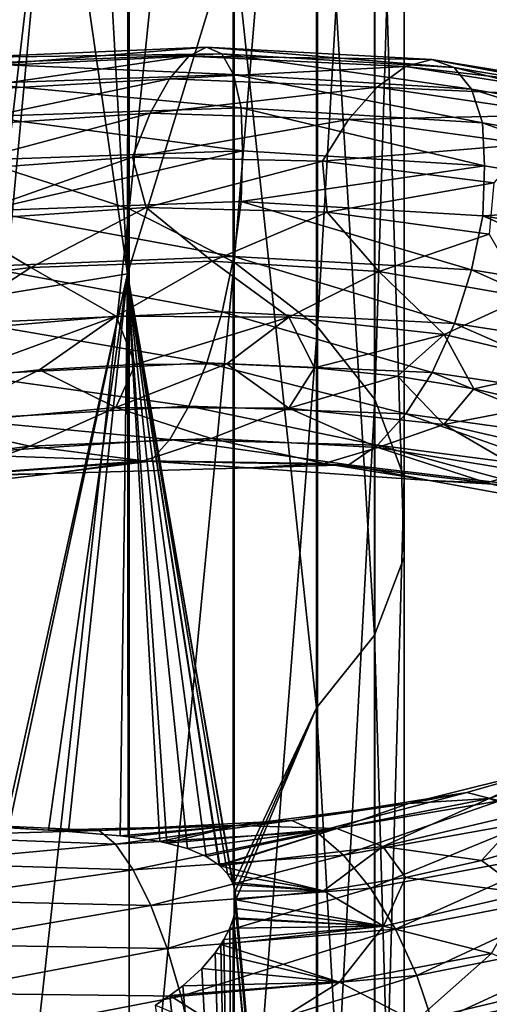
# Model space of a CAD drawing. Header units: metres. Extents: x -109 to 109, y -452 to 89.
# Tile 354 of 656: x 3.63 to 9.52, y -94.66 to -82.28. Entities that reach past the tile are written whole.
import ezdxf

# ---------------------------------------------------------------- set-up
doc = ezdxf.new("R2010")
doc.units = ezdxf.units.M
doc.layers.add('solid_K244270000C71_000_01', color=7, linetype='CONTINUOUS')

msp = doc.modelspace()

# ---------------------------------------------------------------- linework, layer by layer
at = {"layer": 'solid_K244270000C71_000_01'}
for points in [[(3.458888, -70.485008, 828.955872), (3.458888, -84.159943, 838.973572), (4.999055, -71.043861, 828.263367)], [(3.458888, -84.159943, 838.973572), (4.999055, -84.660873, 838.238098), (4.999055, -71.043861, 828.263367)], [(4.999055, -71.043861, 828.263367), (4.999055, -84.660873, 838.238098), (6.320303, -71.791771, 827.336609)], [(4.999055, -84.660873, 838.238098), (6.320303, -85.331276, 837.253723), (6.320303, -71.791771, 827.336609)], [(6.320303, -71.791771, 827.336609), (6.320303, -85.331276, 837.253723), (7.364774, -72.695999, 826.216125)], [(6.320303, -85.331276, 837.253723), (7.364774, -86.141792, 836.063721), (7.364774, -72.695999, 826.216125)], [(7.364774, -72.695999, 826.216125), (7.364774, -86.141792, 836.063721), (8.086726, -73.716942, 824.950989)], [(7.364774, -86.141792, 836.063721), (8.086726, -87.056931, 834.720032), (8.086726, -73.716942, 824.950989)], [(8.086726, -73.716942, 824.950989), (8.086726, -87.056931, 834.720032), (8.454546, -74.809891, 823.596619)], [(8.086726, -87.056931, 834.720032), (8.454546, -88.036613, 833.281616), (8.454546, -74.809891, 823.596619)], [(8.454546, -74.809891, 823.596619), (8.454546, -88.036613, 833.281616), (8.452125, -75.926979, 822.212402)], [(8.452125, -75.926979, 822.212402), (8.452125, -89.037933, 831.811462), (8.079568, -77.019295, 820.858826)], [(8.454546, -88.036613, 833.281616), (8.452125, -89.037933, 831.811462), (8.452125, -75.926979, 822.212402)], [(8.079568, -77.019295, 820.858826), (8.079568, -90.017044, 830.37384), (7.353192, -78.038994, 819.595215)], [(8.452125, -89.037933, 831.811462), (8.079568, -90.017044, 830.37384), (8.079568, -77.019295, 820.858826)], [(6.304805, -81.132416, 820.196655), (7.353192, -78.038994, 819.595215), (7.353192, -90.931068, 829.03186)], [(8.079568, -90.017044, 830.37384), (7.353192, -90.931068, 829.03186), (7.353192, -78.038994, 819.595215)], [(4.604319, -78.836647, 816.541687), (4.988631, -78.628311, 816.711304), (4.981193, -85.477089, 821.98938)], [(4.981193, -85.477089, 821.98938), (4.988631, -78.628311, 816.711304), (6.304805, -81.132416, 820.196655)], [(4.055536, -79.059685, 816.303833), (4.604319, -78.836647, 816.541687), (4.981193, -85.477089, 821.98938)], [(3.437735, -85.729248, 821.073975), (4.055536, -79.059685, 816.303833), (4.981193, -85.477089, 821.98938)], [(3.437735, -85.729248, 821.073975), (3.441708, -79.233681, 816.056274), (4.055536, -79.059685, 816.303833)], [(4.981193, -85.477089, 821.98938), (6.304805, -81.132416, 820.196655), (6.307014, -93.151894, 828.785522)], [(6.307014, -93.151894, 828.785522), (6.304805, -81.132416, 820.196655), (7.353192, -90.931068, 829.03186)], [(2.847403, -82.882912, 856.292603), (2.958651, -82.759018, 856.985474), (5.97357, -82.629669, 855.969543)], [(5.748959, -82.740555, 855.302734), (2.847403, -82.882912, 856.292603), (5.97357, -82.629669, 855.969543)], [(5.97357, -82.629669, 855.969543), (2.958651, -82.759018, 856.985474), (6.164657, -82.712158, 856.647217)], [(5.748959, -82.740555, 855.302734), (5.97357, -82.629669, 855.969543), (8.800792, -82.783257, 854.515137)], [(5.97357, -82.629669, 855.969543), (6.164657, -82.712158, 856.647217), (9.082318, -82.883896, 855.156128)], [(8.800792, -82.783257, 854.515137), (5.97357, -82.629669, 855.969543), (9.082318, -82.883896, 855.156128)], [(2.727515, -83.183136, 855.650024), (2.847403, -82.882912, 856.292603), (5.748959, -82.740555, 855.302734)], [(5.506904, -83.025841, 854.688416), (2.727515, -83.183136, 855.650024), (5.748959, -82.740555, 855.302734)], [(2.958651, -82.759018, 856.985474), (3.053294, -82.83149, 857.685242), (6.164657, -82.712158, 856.647217)], [(6.164657, -82.712158, 856.647217), (3.053294, -82.83149, 857.685242), (6.31198, -82.973083, 857.29187)], [(5.506904, -83.025841, 854.688416), (5.748959, -82.740555, 855.302734), (8.469874, -82.871056, 853.891174)], [(8.469874, -82.871056, 853.891174), (5.748959, -82.740555, 855.302734), (8.800792, -82.783257, 854.515137)], [(6.164657, -82.712158, 856.647217), (6.31198, -82.973083, 857.29187), (9.299367, -83.157089, 855.772339)], [(9.082318, -82.883896, 855.156128), (6.164657, -82.712158, 856.647217), (9.299367, -83.157089, 855.772339)], [(3.053294, -82.83149, 857.685242), (3.126261, -83.085869, 858.346924), (6.31198, -82.973083, 857.29187)], [(8.113257, -83.130104, 853.322876), (5.506904, -83.025841, 854.688416), (8.469874, -82.871056, 853.891174)], [(8.113257, -83.130104, 853.322876), (8.469874, -82.871056, 853.891174), (10.92652, -83.256104, 852.094971)], [(8.469874, -82.871056, 853.891174), (8.800792, -82.783257, 854.515137), (11.35342, -83.200829, 852.660767)], [(10.92652, -83.256104, 852.094971), (8.469874, -82.871056, 853.891174), (11.35342, -83.200829, 852.660767)], [(8.800792, -82.783257, 854.515137), (9.082318, -82.883896, 855.156128), (11.716601, -83.327194, 853.251831)], [(11.35342, -83.200829, 852.660767), (8.800792, -82.783257, 854.515137), (11.716601, -83.327194, 853.251831)], [(9.082318, -82.883896, 855.156128), (9.299367, -83.157089, 855.772339), (11.996604, -83.618042, 853.828918)], [(11.716601, -83.327194, 853.251831), (9.082318, -82.883896, 855.156128), (11.996604, -83.618042, 853.828918)], [(2.607671, -83.631149, 855.100342), (2.727515, -83.183136, 855.650024), (5.506904, -83.025841, 854.688416)], [(5.264937, -83.45813, 854.167053), (2.607671, -83.631149, 855.100342), (5.506904, -83.025841, 854.688416)], [(6.31198, -82.973083, 857.29187), (3.126261, -83.085869, 858.346924), (6.406773, -83.388123, 857.858765)], [(5.264937, -83.45813, 854.167053), (5.506904, -83.025841, 854.688416), (8.113257, -83.130104, 853.322876)], [(6.31198, -82.973083, 857.29187), (6.406773, -83.388123, 857.858765), (9.439025, -83.577919, 856.320496)], [(9.299367, -83.157089, 855.772339), (6.31198, -82.973083, 857.29187), (9.439025, -83.577919, 856.320496)], [(3.126261, -83.085869, 858.346924), (3.173212, -83.498161, 858.9245), (6.406773, -83.388123, 857.858765)], [(7.756771, -83.535072, 852.847412), (5.264937, -83.45813, 854.167053), (8.113257, -83.130104, 853.322876)], [(7.756771, -83.535072, 852.847412), (8.113257, -83.130104, 853.322876), (10.46647, -83.478386, 851.588928)], [(10.46647, -83.478386, 851.588928), (8.113257, -83.130104, 853.322876), (10.92652, -83.256104, 852.094971)], [(9.299367, -83.157089, 855.772339), (9.439025, -83.577919, 856.320496), (12.176768, -84.047501, 854.351318)], [(11.996604, -83.618042, 853.828918), (9.299367, -83.157089, 855.772339), (12.176768, -84.047501, 854.351318)], [(6.406773, -83.388123, 857.858765), (3.173212, -83.498161, 858.9245), (6.42499, -83.931244, 858.308716)], [(6.406773, -83.388123, 857.858765), (6.42499, -83.931244, 858.308716), (9.463187, -84.117081, 856.772461)], [(9.439025, -83.577919, 856.320496), (6.406773, -83.388123, 857.858765), (9.463187, -84.117081, 856.772461)], [(2.496553, -84.198624, 854.685608), (2.607671, -83.631149, 855.100342), (5.264937, -83.45813, 854.167053)], [(5.040588, -84.010292, 853.778809), (2.496553, -84.198624, 854.685608), (5.264937, -83.45813, 854.167053)], [(3.173212, -83.498161, 858.9245), (3.172675, -84.044167, 859.376038), (6.42499, -83.931244, 858.308716)], [(5.040588, -84.010292, 853.778809), (5.264937, -83.45813, 854.167053), (7.756771, -83.535072, 852.847412)], [(10.006585, -83.8452, 851.175415), (7.756771, -83.535072, 852.847412), (10.46647, -83.478386, 851.588928)], [(7.426239, -84.060852, 852.501709), (5.040588, -84.010292, 853.778809), (7.756771, -83.535072, 852.847412)], [(7.426239, -84.060852, 852.501709), (7.756771, -83.535072, 852.847412), (10.006585, -83.8452, 851.175415)], [(9.439025, -83.577919, 856.320496), (9.463187, -84.117081, 856.772461), (12.222175, -84.584084, 854.793274)], [(12.176768, -84.047501, 854.351318), (9.439025, -83.577919, 856.320496), (12.222175, -84.584084, 854.793274)], [(9.580185, -84.334305, 850.886902), (7.426239, -84.060852, 852.501709), (10.006585, -83.8452, 851.175415)], [(2.777866, -84.808418, 854.330627), (2.496553, -84.198624, 854.685608), (5.040588, -84.010292, 853.778809)], [(5.214332, -84.641151, 853.388245), (2.777866, -84.808418, 854.330627), (5.040588, -84.010292, 853.778809)], [(6.42499, -83.931244, 858.308716), (3.172675, -84.044167, 859.376038), (3.173535, -84.683144, 859.648804)], [(6.42499, -83.931244, 858.308716), (3.173535, -84.683144, 859.648804), (6.407425, -84.566376, 858.583679)], [(5.214332, -84.641151, 853.388245), (5.040588, -84.010292, 853.778809), (7.426239, -84.060852, 852.501709)], [(9.463187, -84.117081, 856.772461), (6.42499, -83.931244, 858.308716), (6.407425, -84.566376, 858.583679)], [(7.485991, -84.702843, 852.090698), (5.214332, -84.641151, 853.388245), (7.426239, -84.060852, 852.501709)], [(9.463187, -84.117081, 856.772461), (6.407425, -84.566376, 858.583679), (9.439985, -84.746468, 857.044189)], [(7.485991, -84.702843, 852.090698), (7.426239, -84.060852, 852.501709), (9.580185, -84.334305, 850.886902)], [(12.222175, -84.584084, 854.793274), (9.463187, -84.117081, 856.772461), (9.439985, -84.746468, 857.044189)], [(3.458888, -84.159943, 838.973572), (3.458888, -98.606026, 847.843079), (4.999055, -84.660873, 838.238098)], [(9.522971, -84.976349, 850.472046), (7.485991, -84.702843, 852.090698), (9.580185, -84.334305, 850.886902)], [(6.407425, -84.566376, 858.583679), (3.173535, -84.683144, 859.648804), (6.313201, -85.259506, 858.698547)], [(6.407425, -84.566376, 858.583679), (6.313201, -85.259506, 858.698547), (9.301167, -85.424881, 857.176575)], [(9.439985, -84.746468, 857.044189), (6.407425, -84.566376, 858.583679), (9.301167, -85.424881, 857.176575)], [(12.222175, -84.584084, 854.793274), (9.439985, -84.746468, 857.044189), (12.178009, -85.203629, 855.071838)], [(3.764534, -85.395432, 853.893311), (2.777866, -84.808418, 854.330627), (5.214332, -84.641151, 853.388245)], [(3.173535, -84.683144, 859.648804), (3.126866, -85.385231, 859.752197), (6.313201, -85.259506, 858.698547)], [(3.458888, -98.606026, 847.843079), (4.999055, -99.045746, 847.069458), (4.999055, -84.660873, 838.238098)], [(3.764534, -85.395432, 853.893311), (5.214332, -84.641151, 853.388245), (6.042912, -85.315224, 852.825623)], [(4.999055, -84.660873, 838.238098), (4.999055, -99.045746, 847.069458), (6.320303, -85.331276, 837.253723)], [(6.042912, -85.315224, 852.825623), (5.214332, -84.641151, 853.388245), (7.485991, -84.702843, 852.090698)], [(6.042912, -85.315224, 852.825623), (7.485991, -84.702843, 852.090698), (8.134604, -85.446014, 851.431885)], [(8.134604, -85.446014, 851.431885), (7.485991, -84.702843, 852.090698), (9.522971, -84.976349, 850.472046)], [(9.439985, -84.746468, 857.044189), (9.301167, -85.424881, 857.176575), (11.998925, -85.862, 855.227295)], [(12.178009, -85.203629, 855.071838), (9.439985, -84.746468, 857.044189), (11.998925, -85.862, 855.227295)], [(1.369907, -85.696693, 854.612061), (2.777866, -84.808418, 854.330627), (3.764534, -85.395432, 853.893311)], [(8.134604, -85.446014, 851.431885), (9.522971, -84.976349, 850.472046), (9.976098, -85.768761, 849.748657)], [(6.313201, -85.259506, 858.698547), (3.126866, -85.385231, 859.752197), (6.16636, -85.95269, 858.640686)], [(3.764534, -85.395432, 853.893311), (6.042912, -85.315224, 852.825623), (4.838472, -86.00634, 853.510681)], [(6.042912, -85.315224, 852.825623), (7.007433, -86.021896, 852.278259), (4.838472, -86.00634, 853.510681)], [(4.999055, -99.045746, 847.069458), (6.320303, -99.634239, 846.034058), (6.320303, -85.331276, 837.253723)], [(6.042912, -85.315224, 852.825623), (8.134604, -85.446014, 851.431885), (7.007433, -86.021896, 852.278259)], [(6.313201, -85.259506, 858.698547), (6.16636, -85.95269, 858.640686), (9.084826, -86.098457, 857.146545)], [(9.301167, -85.424881, 857.176575), (6.313201, -85.259506, 858.698547), (9.084826, -86.098457, 857.146545)], [(6.320303, -85.331276, 837.253723), (6.320303, -99.634239, 846.034058), (7.364774, -86.141792, 836.063721)], [(1.369907, -85.696693, 854.612061), (3.764534, -85.395432, 853.893311), (2.516523, -86.207123, 854.403015)], [(3.764534, -85.395432, 853.893311), (4.838472, -86.00634, 853.510681), (2.516523, -86.207123, 854.403015)], [(3.126866, -85.385231, 859.752197), (3.054137, -86.090096, 859.676697), (6.16636, -85.95269, 858.640686)], [(3.438453, -92.432747, 825.812012), (3.437735, -85.729248, 821.073975), (4.981193, -85.477089, 821.98938)], [(3.488184, -92.435852, 825.840881), (3.438453, -92.432747, 825.812012), (4.981193, -85.477089, 821.98938)], [(3.986214, -92.466888, 826.156067), (3.488184, -92.435852, 825.840881), (4.981193, -85.477089, 821.98938)], [(4.23922, -92.483681, 826.335999), (3.986214, -92.466888, 826.156067), (4.981193, -85.477089, 821.98938)], [(4.886879, -92.539047, 826.870239), (4.23922, -92.483681, 826.335999), (4.981193, -85.477089, 821.98938)], [(4.886879, -92.539047, 826.870239), (4.981193, -85.477089, 821.98938), (4.989714, -92.550926, 826.966553)], [(6.29699, -93.126907, 828.755859), (4.981193, -85.477089, 821.98938), (6.307014, -93.151894, 828.785522)], [(5.386835, -92.611923, 827.375671), (4.989714, -92.550926, 826.966553), (4.981193, -85.477089, 821.98938)], [(5.475112, -92.630203, 827.476074), (5.386835, -92.611923, 827.375671), (4.981193, -85.477089, 821.98938)], [(5.732862, -92.699852, 827.794128), (5.475112, -92.630203, 827.476074), (4.981193, -85.477089, 821.98938)], [(5.96862, -92.798904, 828.12854), (5.732862, -92.699852, 827.794128), (4.981193, -85.477089, 821.98938)], [(6.128897, -92.906029, 828.394287), (5.96862, -92.798904, 828.12854), (4.981193, -85.477089, 821.98938)], [(6.13834, -92.914154, 828.411438), (6.128897, -92.906029, 828.394287), (4.981193, -85.477089, 821.98938)], [(6.23417, -93.017616, 828.601685), (6.13834, -92.914154, 828.411438), (4.981193, -85.477089, 821.98938)], [(6.29699, -93.126907, 828.755859), (6.23417, -93.017616, 828.601685), (4.981193, -85.477089, 821.98938)], [(8.134604, -85.446014, 851.431885), (8.956575, -86.238167, 850.737305), (7.007433, -86.021896, 852.278259)], [(8.134604, -85.446014, 851.431885), (9.976098, -85.768761, 849.748657), (8.956575, -86.238167, 850.737305)], [(9.301167, -85.424881, 857.176575), (9.084826, -86.098457, 857.146545), (11.719837, -86.508575, 855.234314)], [(11.998925, -85.862, 855.227295), (9.301167, -85.424881, 857.176575), (11.719837, -86.508575, 855.234314)], [(9.976098, -85.768761, 849.748657), (10.623137, -86.634583, 848.926819), (8.956575, -86.238167, 850.737305)], [(6.16636, -85.95269, 858.640686), (3.054137, -86.090096, 859.676697), (5.975667, -86.594963, 858.408875)], [(6.16636, -85.95269, 858.640686), (5.975667, -86.594963, 858.408875), (8.803881, -86.717476, 856.951111)], [(9.084826, -86.098457, 857.146545), (6.16636, -85.95269, 858.640686), (8.803881, -86.717476, 856.951111)], [(2.516523, -86.207123, 854.403015), (4.838472, -86.00634, 853.510681), (2.639436, -86.813438, 854.630432)], [(4.838472, -86.00634, 853.510681), (3.875496, -86.683983, 854.19104), (2.639436, -86.813438, 854.630432)], [(3.054137, -86.090096, 859.676697), (2.959689, -86.745987, 859.422058), (5.975667, -86.594963, 858.408875)], [(4.838472, -86.00634, 853.510681), (5.074931, -86.615829, 853.654907), (3.875496, -86.683983, 854.19104)], [(4.838472, -86.00634, 853.510681), (7.007433, -86.021896, 852.278259), (5.074931, -86.615829, 853.654907)], [(7.007433, -86.021896, 852.278259), (6.228394, -86.607735, 853.024292), (5.074931, -86.615829, 853.654907)], [(7.007433, -86.021896, 852.278259), (7.329563, -86.657501, 852.301636), (6.228394, -86.607735, 853.024292)], [(7.007433, -86.021896, 852.278259), (8.956575, -86.238167, 850.737305), (7.329563, -86.657501, 852.301636)], [(9.084826, -86.098457, 857.146545), (8.803881, -86.717476, 856.951111), (11.357405, -87.095398, 855.087646)], [(11.719837, -86.508575, 855.234314), (9.084826, -86.098457, 857.146545), (11.357405, -87.095398, 855.087646)], [(6.320303, -99.634239, 846.034058), (7.364774, -100.345718, 844.782288), (7.364774, -86.141792, 836.063721)], [(8.956575, -86.238167, 850.737305), (8.36817, -86.762581, 851.49231), (7.329563, -86.657501, 852.301636)], [(7.364774, -86.141792, 836.063721), (7.364774, -100.345718, 844.782288), (8.086726, -87.056931, 834.720032)], [(8.956575, -86.238167, 850.737305), (9.329846, -86.919479, 850.605835), (8.36817, -86.762581, 851.49231)], [(8.956575, -86.238167, 850.737305), (10.623137, -86.634583, 848.926819), (9.329846, -86.919479, 850.605835)], [(5.975667, -86.594963, 858.408875), (2.959689, -86.745987, 859.422058), (5.751318, -87.140221, 858.009399)], [(4.834939, -87.157112, 854.221069), (5.074931, -86.615829, 853.654907), (6.228394, -86.607735, 853.024292)], [(7.004066, -87.16449, 852.98938), (4.834939, -87.157112, 854.221069), (6.228394, -86.607735, 853.024292)], [(5.975667, -86.594963, 858.408875), (5.751318, -87.140221, 858.009399), (8.47335, -87.237175, 856.594727)], [(8.803881, -86.717476, 856.951111), (5.975667, -86.594963, 858.408875), (8.47335, -87.237175, 856.594727)], [(7.004066, -87.16449, 852.98938), (6.228394, -86.607735, 853.024292), (7.329563, -86.657501, 852.301636)], [(2.513009, -87.363838, 855.111328), (2.639436, -86.813438, 854.630432), (3.875496, -86.683983, 854.19104)], [(4.834939, -87.157112, 854.221069), (2.513009, -87.363838, 855.111328), (3.875496, -86.683983, 854.19104)], [(4.834939, -87.157112, 854.221069), (3.875496, -86.683983, 854.19104), (5.074931, -86.615829, 853.654907)], [(7.004066, -87.16449, 852.98938), (7.329563, -86.657501, 852.301636), (8.36817, -86.762581, 851.49231)], [(8.803881, -86.717476, 856.951111), (8.47335, -87.237175, 856.594727), (10.931005, -87.579498, 854.789124)], [(11.357405, -87.095398, 855.087646), (8.803881, -86.717476, 856.951111), (10.931005, -87.579498, 854.789124)], [(10.623137, -86.634583, 848.926819), (10.206966, -87.125008, 849.647339), (9.329846, -86.919479, 850.605835)], [(2.959689, -86.745987, 859.422058), (2.848571, -87.306068, 858.99585), (5.751318, -87.140221, 858.009399)], [(8.953583, -87.370605, 851.447937), (7.004066, -87.16449, 852.98938), (8.36817, -86.762581, 851.49231)], [(8.953583, -87.370605, 851.447937), (8.36817, -86.762581, 851.49231), (9.329846, -86.919479, 850.605835)], [(8.953583, -87.370605, 851.447937), (9.329846, -86.919479, 850.605835), (10.206966, -87.125008, 849.647339)], [(7.364774, -100.345718, 844.782288), (8.086726, -101.14904, 843.368896), (8.086726, -87.056931, 834.720032)], [(8.086726, -87.056931, 834.720032), (8.086726, -101.14904, 843.368896), (8.454546, -88.036613, 833.281616)], [(3.751524, -87.640892, 855.275696), (2.513009, -87.363838, 855.111328), (4.834939, -87.157112, 854.221069)], [(5.751318, -87.140221, 858.009399), (2.848571, -87.306068, 858.99585), (5.509351, -87.559952, 857.477844)], [(6.030028, -87.546341, 854.211731), (3.751524, -87.640892, 855.275696), (4.834939, -87.157112, 854.221069)], [(6.030028, -87.546341, 854.211731), (4.834939, -87.157112, 854.221069), (7.004066, -87.16449, 852.98938)], [(5.751318, -87.140221, 858.009399), (5.509351, -87.559952, 857.477844), (8.116863, -87.630676, 856.10968)], [(8.47335, -87.237175, 856.594727), (5.751318, -87.140221, 858.009399), (8.116863, -87.630676, 856.10968)], [(8.122463, -87.658646, 852.819153), (6.030028, -87.546341, 854.211731), (7.004066, -87.16449, 852.98938)], [(8.122463, -87.658646, 852.819153), (7.004066, -87.16449, 852.98938), (8.953583, -87.370605, 851.447937)], [(10.620751, -87.755135, 849.635742), (8.953583, -87.370605, 851.447937), (10.206966, -87.125008, 849.647339)], [(2.848571, -87.306068, 858.99585), (2.728727, -87.740829, 858.435547), (5.509351, -87.559952, 857.477844)], [(8.47335, -87.237175, 856.594727), (8.116863, -87.630676, 856.10968), (10.47112, -87.936348, 854.366943)], [(10.931005, -87.579498, 854.789124), (8.47335, -87.237175, 856.594727), (10.47112, -87.936348, 854.366943)], [(3.751524, -87.640892, 855.275696), (1.357327, -87.951988, 855.988281), (2.513009, -87.363838, 855.111328)], [(9.9654, -87.959282, 851.134827), (8.122463, -87.658646, 852.819153), (8.953583, -87.370605, 851.447937)], [(9.9654, -87.959282, 851.134827), (8.953583, -87.370605, 851.447937), (10.620751, -87.755135, 849.635742)], [(5.509351, -87.559952, 857.477844), (2.728727, -87.740829, 858.435547), (5.267296, -87.830429, 856.856873)], [(6.030028, -87.546341, 854.211731), (5.179403, -87.825424, 855.365784), (3.751524, -87.640892, 855.275696)], [(6.030028, -87.546341, 854.211731), (7.451196, -87.860962, 854.074951), (5.179403, -87.825424, 855.365784)], [(5.509351, -87.559952, 857.477844), (5.267296, -87.830429, 856.856873), (7.760247, -87.876038, 855.535339)], [(8.116863, -87.630676, 856.10968), (5.509351, -87.559952, 857.477844), (7.760247, -87.876038, 855.535339)], [(8.122463, -87.658646, 852.819153), (7.451196, -87.860962, 854.074951), (6.030028, -87.546341, 854.211731)], [(3.751524, -87.640892, 855.275696), (2.744472, -88.012062, 856.298218), (1.357327, -87.951988, 855.988281)], [(3.751524, -87.640892, 855.275696), (5.179403, -87.825424, 855.365784), (2.744472, -88.012062, 856.298218)], [(8.122463, -87.658646, 852.819153), (9.490194, -88.102348, 852.459595), (7.451196, -87.860962, 854.074951)], [(8.116863, -87.630676, 856.10968), (7.760247, -87.876038, 855.535339), (10.011069, -88.146439, 853.855774)], [(10.47112, -87.936348, 854.366943), (8.116863, -87.630676, 856.10968), (10.011069, -88.146439, 853.855774)], [(9.9654, -87.959282, 851.134827), (9.490194, -88.102348, 852.459595), (8.122463, -87.658646, 852.819153)], [(2.728727, -87.740829, 858.435547), (2.60884, -88.025574, 857.786011), (5.267296, -87.830429, 856.856873)], [(5.267296, -87.830429, 856.856873), (2.60884, -88.025574, 857.786011), (4.035571, -87.983383, 856.597595)], [(4.035571, -87.983383, 856.597595), (2.744472, -88.012062, 856.298218), (5.179403, -87.825424, 855.365784)], [(6.50593, -87.915283, 855.461365), (4.035571, -87.983383, 856.597595), (5.179403, -87.825424, 855.365784)], [(5.267296, -87.830429, 856.856873), (4.035571, -87.983383, 856.597595), (6.50593, -87.915283, 855.461365)], [(6.50593, -87.915283, 855.461365), (5.179403, -87.825424, 855.365784), (7.451196, -87.860962, 854.074951)], [(7.760247, -87.876038, 855.535339), (5.267296, -87.830429, 856.856873), (6.50593, -87.915283, 855.461365)], [(8.770638, -88.072342, 853.96405), (6.50593, -87.915283, 855.461365), (7.451196, -87.860962, 854.074951)], [(7.760247, -87.876038, 855.535339), (6.50593, -87.915283, 855.461365), (8.770638, -88.072342, 853.96405)], [(8.770638, -88.072342, 853.96405), (7.451196, -87.860962, 854.074951), (9.490194, -88.102348, 852.459595)], [(10.011069, -88.146439, 853.855774), (7.760247, -87.876038, 855.535339), (8.770638, -88.072342, 853.96405)], [(9.9654, -87.959282, 851.134827), (11.230846, -88.52845, 850.560791), (9.490194, -88.102348, 852.459595)], [(4.035571, -87.983383, 856.597595), (1.437681, -88.287476, 857.346985), (2.744472, -88.012062, 856.298218)], [(2.60884, -88.025574, 857.786011), (1.437681, -88.287476, 857.346985), (4.035571, -87.983383, 856.597595)], [(8.086726, -101.14904, 843.368896), (8.454546, -102.00901, 841.855896), (8.454546, -88.036613, 833.281616)], [(8.454546, -88.036613, 833.281616), (8.454546, -102.00901, 841.855896), (8.452125, -89.037933, 831.811462)], [(10.759218, -88.43409, 852.146606), (8.770638, -88.072342, 853.96405), (9.490194, -88.102348, 852.459595)], [(10.011069, -88.146439, 853.855774), (8.770638, -88.072342, 853.96405), (10.759218, -88.43409, 852.146606)], [(10.759218, -88.43409, 852.146606), (9.490194, -88.102348, 852.459595), (11.230846, -88.52845, 850.560791)], [(8.452125, -89.037933, 831.811462), (8.452125, -102.887985, 840.309448), (8.079568, -90.017044, 830.37384)], [(8.454546, -102.00901, 841.855896), (8.452125, -102.887985, 840.309448), (8.452125, -89.037933, 831.811462)], [(8.079568, -90.017044, 830.37384), (8.079568, -103.747459, 838.797241), (7.353192, -90.931068, 829.03186)], [(8.452125, -102.887985, 840.309448), (8.079568, -103.747459, 838.797241), (8.079568, -90.017044, 830.37384)], [(6.330497, -93.234375, 828.871094), (6.307014, -93.151894, 828.785522), (7.353192, -90.931068, 829.03186)], [(6.341977, -93.341743, 828.95697), (6.330497, -93.234375, 828.871094), (7.353192, -90.931068, 829.03186)], [(6.341977, -93.341743, 828.95697), (7.353192, -90.931068, 829.03186), (7.353192, -104.549805, 837.38562)], [(8.079568, -103.747459, 838.797241), (7.353192, -104.549805, 837.38562), (7.353192, -90.931068, 829.03186)], [(9.23891, -91.995087, 828.369324), (11.147343, -91.448708, 830.185059), (9.650121, -92.09774, 827.81189)], [(10.409772, -91.660706, 830.359192), (11.147343, -91.448708, 830.185059), (9.23891, -91.995087, 828.369324)], [(11.140677, -91.526154, 832.131165), (10.409772, -91.660706, 830.359192), (9.522706, -92.067909, 830.301514)], [(11.140677, -91.526154, 832.131165), (9.522706, -92.067909, 830.301514), (9.974181, -92.249237, 831.445313)], [(8.511344, -92.132675, 828.64563), (10.409772, -91.660706, 830.359192), (9.23891, -91.995087, 828.369324)], [(9.522706, -92.067909, 830.301514), (10.409772, -91.660706, 830.359192), (8.511344, -92.132675, 828.64563)], [(7.041261, -92.345795, 826.858826), (9.23891, -91.995087, 828.369324), (7.354657, -92.487961, 826.249634)], [(8.511344, -92.132675, 828.64563), (9.23891, -91.995087, 828.369324), (7.041261, -92.345795, 826.858826)], [(9.23891, -91.995087, 828.369324), (9.650121, -92.09774, 827.81189), (7.354657, -92.487961, 826.249634)], [(6.345494, -92.410675, 827.234497), (8.511344, -92.132675, 828.64563), (7.041261, -92.345795, 826.858826)], [(7.609776, -92.444809, 828.735352), (8.511344, -92.132675, 828.64563), (6.345494, -92.410675, 827.234497)], [(7.354657, -92.487961, 826.249634), (9.650121, -92.09774, 827.81189), (7.692664, -92.781052, 825.688293)], [(9.522706, -92.067909, 830.301514), (8.511344, -92.132675, 828.64563), (7.609776, -92.444809, 828.735352)], [(9.522706, -92.067909, 830.301514), (7.609776, -92.444809, 828.735352), (8.183999, -92.672279, 829.78418)], [(9.650121, -92.09774, 827.81189), (10.093622, -92.349541, 827.306641), (7.692664, -92.781052, 825.688293)], [(9.522706, -92.067909, 830.301514), (8.183999, -92.672279, 829.78418), (9.974181, -92.249237, 831.445313)], [(9.974181, -92.249237, 831.445313), (8.183999, -92.672279, 829.78418), (9.425499, -92.849701, 831.334351)], [(9.974181, -92.249237, 831.445313), (9.425499, -92.849701, 831.334351), (10.294879, -92.589836, 832.280273)], [(2.06107, -92.352661, 824.885925), (3.488184, -92.435852, 825.840881), (3.986214, -92.466888, 826.156067)], [(2.06107, -92.352661, 824.885925), (3.986214, -92.466888, 826.156067), (4.623794, -92.472298, 825.68927)], [(2.06107, -92.352661, 824.885925), (4.623794, -92.472298, 825.68927), (2.152805, -92.541451, 824.219238)], [(6.345494, -92.410675, 827.234497), (3.986214, -92.466888, 826.156067), (4.23922, -92.483681, 826.335999)], [(6.345494, -92.410675, 827.234497), (4.623794, -92.472298, 825.68927), (3.986214, -92.466888, 826.156067)], [(6.345494, -92.410675, 827.234497), (4.23922, -92.483681, 826.335999), (4.886879, -92.539047, 826.870239)], [(4.623794, -92.472298, 825.68927), (7.041261, -92.345795, 826.858826), (4.829592, -92.643509, 825.043335)], [(6.345494, -92.410675, 827.234497), (7.041261, -92.345795, 826.858826), (4.623794, -92.472298, 825.68927)], [(7.041261, -92.345795, 826.858826), (7.354657, -92.487961, 826.249634), (4.829592, -92.643509, 825.043335)], [(6.345494, -92.410675, 827.234497), (4.886879, -92.539047, 826.870239), (4.989714, -92.550926, 826.966553)], [(6.345494, -92.410675, 827.234497), (4.989714, -92.550926, 826.966553), (5.386835, -92.611923, 827.375671)], [(6.345494, -92.410675, 827.234497), (5.386835, -92.611923, 827.375671), (5.475112, -92.630203, 827.476074)], [(7.609776, -92.444809, 828.735352), (6.345494, -92.410675, 827.234497), (5.475112, -92.630203, 827.476074)], [(7.692664, -92.781052, 825.688293), (10.093622, -92.349541, 827.306641), (8.030792, -93.197983, 825.211548)], [(10.093622, -92.349541, 827.306641), (10.537285, -92.726479, 826.886414), (8.030792, -93.197983, 825.211548)], [(4.623794, -92.472298, 825.68927), (4.829592, -92.643509, 825.043335), (2.152805, -92.541451, 824.219238)], [(2.152805, -92.541451, 824.219238), (4.829592, -92.643509, 825.043335), (2.251744, -92.883095, 823.595764)], [(4.829592, -92.643509, 825.043335), (7.354657, -92.487961, 826.249634), (5.051551, -92.966896, 824.442139)], [(7.354657, -92.487961, 826.249634), (7.692664, -92.781052, 825.688293), (5.051551, -92.966896, 824.442139)], [(7.609776, -92.444809, 828.735352), (5.475112, -92.630203, 827.476074), (5.732862, -92.699852, 827.794128)], [(7.609776, -92.444809, 828.735352), (5.732862, -92.699852, 827.794128), (5.96862, -92.798904, 828.12854)], [(7.609776, -92.444809, 828.735352), (5.96862, -92.798904, 828.12854), (6.128897, -92.906029, 828.394287)], [(7.609776, -92.444809, 828.735352), (6.128897, -92.906029, 828.394287), (6.13834, -92.914154, 828.411438)], [(7.609776, -92.444809, 828.735352), (6.13834, -92.914154, 828.411438), (8.183999, -92.672279, 829.78418)], [(4.829592, -92.643509, 825.043335), (5.051551, -92.966896, 824.442139), (2.251744, -92.883095, 823.595764)], [(8.183999, -92.672279, 829.78418), (6.13834, -92.914154, 828.411438), (7.43876, -93.229866, 829.666626)], [(8.183999, -92.672279, 829.78418), (7.43876, -93.229866, 829.666626), (8.470824, -93.064384, 830.461548)], [(8.183999, -92.672279, 829.78418), (8.470824, -93.064384, 830.461548), (9.425499, -92.849701, 831.334351)], [(9.982942, -93.258972, 832.119934), (10.294879, -92.589836, 832.280273), (9.425499, -92.849701, 831.334351)], [(5.051551, -92.966896, 824.442139), (7.692664, -92.781052, 825.688293), (5.273591, -93.413139, 823.925476)], [(7.692664, -92.781052, 825.688293), (8.030792, -93.197983, 825.211548), (5.273591, -93.413139, 823.925476)], [(8.030792, -93.197983, 825.211548), (10.537285, -92.726479, 826.886414), (8.344556, -93.711891, 824.85614)], [(10.537285, -92.726479, 826.886414), (10.948977, -93.204765, 826.583862), (8.344556, -93.711891, 824.85614)], [(2.251744, -92.883095, 823.595764), (5.051551, -92.966896, 824.442139), (2.350719, -93.346916, 823.056946)], [(7.43876, -93.229866, 829.666626), (6.13834, -92.914154, 828.411438), (6.23417, -93.017616, 828.601685)], [(9.982942, -93.258972, 832.119934), (9.425499, -92.849701, 831.334351), (8.470824, -93.064384, 830.461548)], [(5.051551, -92.966896, 824.442139), (5.273591, -93.413139, 823.925476), (2.350719, -93.346916, 823.056946)], [(7.43876, -93.229866, 829.666626), (6.23417, -93.017616, 828.601685), (6.29699, -93.126907, 828.755859)], [(7.43876, -93.229866, 829.666626), (6.29699, -93.126907, 828.755859), (6.307014, -93.151894, 828.785522)], [(7.43876, -93.229866, 829.666626), (6.307014, -93.151894, 828.785522), (6.330497, -93.234375, 828.871094)], [(8.194259, -93.672249, 830.455078), (8.470824, -93.064384, 830.461548), (7.43876, -93.229866, 829.666626)], [(8.194259, -93.672249, 830.455078), (9.982942, -93.258972, 832.119934), (8.470824, -93.064384, 830.461548)], [(5.273591, -93.413139, 823.925476), (8.030792, -93.197983, 825.211548), (5.47963, -93.95311, 823.532776)], [(8.030792, -93.197983, 825.211548), (8.344556, -93.711891, 824.85614), (5.47963, -93.95311, 823.532776)], [(7.43876, -93.229866, 829.666626), (6.330497, -93.234375, 828.871094), (6.341977, -93.341743, 828.95697)], [(8.194259, -93.672249, 830.455078), (7.43876, -93.229866, 829.666626), (6.341977, -93.341743, 828.95697)], [(9.549054, -94.017754, 831.615906), (9.982942, -93.258972, 832.119934), (8.194259, -93.672249, 830.455078)], [(8.344556, -93.711891, 824.85614), (10.948977, -93.204765, 826.583862), (8.611487, -94.293457, 824.651917)], [(10.948977, -93.204765, 826.583862), (11.29922, -93.757813, 826.425232), (8.611487, -94.293457, 824.651917)], [(2.350719, -93.346916, 823.056946), (5.273591, -93.413139, 823.925476), (2.442562, -93.902435, 822.643677)], [(5.273591, -93.413139, 823.925476), (5.47963, -93.95311, 823.532776), (2.442562, -93.902435, 822.643677)], [(6.334661, -93.453125, 829.020264), (6.341977, -93.341743, 828.95697), (7.353192, -104.549805, 837.38562)], [(8.194259, -93.672249, 830.455078), (6.341977, -93.341743, 828.95697), (6.334661, -93.453125, 829.020264)], [(6.309143, -93.57058, 829.063232), (6.334661, -93.453125, 829.020264), (7.353192, -104.549805, 837.38562)], [(8.194259, -93.672249, 830.455078), (6.334661, -93.453125, 829.020264), (6.309143, -93.57058, 829.063232)], [(6.263165, -93.698616, 829.08667), (6.305728, -93.582184, 829.066345), (6.304805, -101.642479, 834.064819)], [(8.194259, -93.672249, 830.455078), (6.305728, -93.582184, 829.066345), (6.263165, -93.698616, 829.08667)], [(6.304805, -101.642479, 834.064819), (6.305728, -93.582184, 829.066345), (7.353192, -104.549805, 837.38562)], [(6.305728, -93.582184, 829.066345), (6.309143, -93.57058, 829.063232), (7.353192, -104.549805, 837.38562)], [(8.194259, -93.672249, 830.455078), (6.309143, -93.57058, 829.063232), (6.305728, -93.582184, 829.066345)], [(5.47963, -93.95311, 823.532776), (8.344556, -93.711891, 824.85614), (5.654917, -94.555473, 823.29657)], [(8.344556, -93.711891, 824.85614), (8.611487, -94.293457, 824.651917), (5.654917, -94.555473, 823.29657)], [(8.194259, -93.672249, 830.455078), (6.190276, -93.843376, 829.087524), (6.153584, -93.90374, 829.080688)], [(7.640486, -94.377708, 830.041992), (8.194259, -93.672249, 830.455078), (6.153584, -93.90374, 829.080688)], [(8.194259, -93.672249, 830.455078), (6.263165, -93.698616, 829.08667), (6.190276, -93.843376, 829.087524)], [(6.190276, -93.843376, 829.087524), (6.263165, -93.698616, 829.08667), (6.304805, -101.642479, 834.064819)], [(7.640486, -94.377708, 830.041992), (9.549054, -94.017754, 831.615906), (8.194259, -93.672249, 830.455078)], [(8.611487, -94.293457, 824.651917), (11.29922, -93.757813, 826.425232), (8.817284, -94.902122, 824.6026)], [(11.29922, -93.757813, 826.425232), (11.569248, -94.346542, 826.411682), (8.817284, -94.902122, 824.6026)], [(2.442562, -93.902435, 822.643677), (5.47963, -93.95311, 823.532776), (2.520696, -94.51712, 822.389893)], [(6.079992, -94.009964, 829.058899), (6.153584, -93.90374, 829.080688), (6.304805, -101.642479, 834.064819)], [(7.640486, -94.377708, 830.041992), (6.153584, -93.90374, 829.080688), (6.079992, -94.009964, 829.058899)], [(6.153584, -93.90374, 829.080688), (6.190276, -93.843376, 829.087524), (6.304805, -101.642479, 834.064819)], [(5.47963, -93.95311, 823.532776), (5.654917, -94.555473, 823.29657), (2.520696, -94.51712, 822.389893)], [(5.914321, -94.204727, 828.988892), (6.079992, -94.009964, 829.058899), (6.304805, -101.642479, 834.064819)], [(7.640486, -94.377708, 830.041992), (6.079992, -94.009964, 829.058899), (5.914321, -94.204727, 828.988892)], [(7.640486, -94.377708, 830.041992), (8.588588, -94.872772, 830.528503), (9.549054, -94.017754, 831.615906)], [(9.549054, -94.017754, 831.615906), (8.588588, -94.872772, 830.528503), (10.473672, -94.425148, 832.257751)], [(5.673304, -94.425499, 828.864563), (5.914321, -94.204727, 828.988892), (6.304805, -101.642479, 834.064819)], [(7.640486, -94.377708, 830.041992), (5.914321, -94.204727, 828.988892), (5.673304, -94.425499, 828.864563)], [(7.640486, -94.377708, 830.041992), (5.673304, -94.425499, 828.864563), (5.51284, -94.546646, 828.776062)], [(7.640486, -94.377708, 830.041992), (5.51284, -94.546646, 828.776062), (6.434489, -95.133331, 829.102722)], [(5.654917, -94.555473, 823.29657), (8.611487, -94.293457, 824.651917), (5.790057, -95.178642, 823.222168)], [(8.611487, -94.293457, 824.651917), (8.817284, -94.902122, 824.6026), (5.790057, -95.178642, 823.222168)], [(7.640486, -94.377708, 830.041992), (6.434489, -95.133331, 829.102722), (8.588588, -94.872772, 830.528503)], [(8.817284, -94.902122, 824.6026), (11.569248, -94.346542, 826.411682), (8.949702, -95.495079, 824.705688)], [(11.569248, -94.346542, 826.411682), (11.742995, -94.929184, 826.538635), (8.949702, -95.495079, 824.705688)], [(2.520696, -94.51712, 822.389893), (5.654917, -94.555473, 823.29657), (2.580936, -95.148766, 822.302002)], [(5.51284, -94.546646, 828.776062), (5.673304, -94.425499, 828.864563), (6.304805, -101.642479, 834.064819)], [(9.942104, -95.214287, 831.206299), (10.473672, -94.425148, 832.257751), (8.588588, -94.872772, 830.528503)], [(5.654917, -94.555473, 823.29657), (5.790057, -95.178642, 823.222168), (2.580936, -95.148766, 822.302002)], [(5.330335, -94.666595, 828.673706), (5.51284, -94.546646, 828.776062), (6.304805, -101.642479, 834.064819)], [(6.434489, -95.133331, 829.102722), (5.51284, -94.546646, 828.776062), (5.330335, -94.666595, 828.673706)]]:
    msp.add_3dface(points, dxfattribs=at)

doc.saveas('drawing.dxf')
